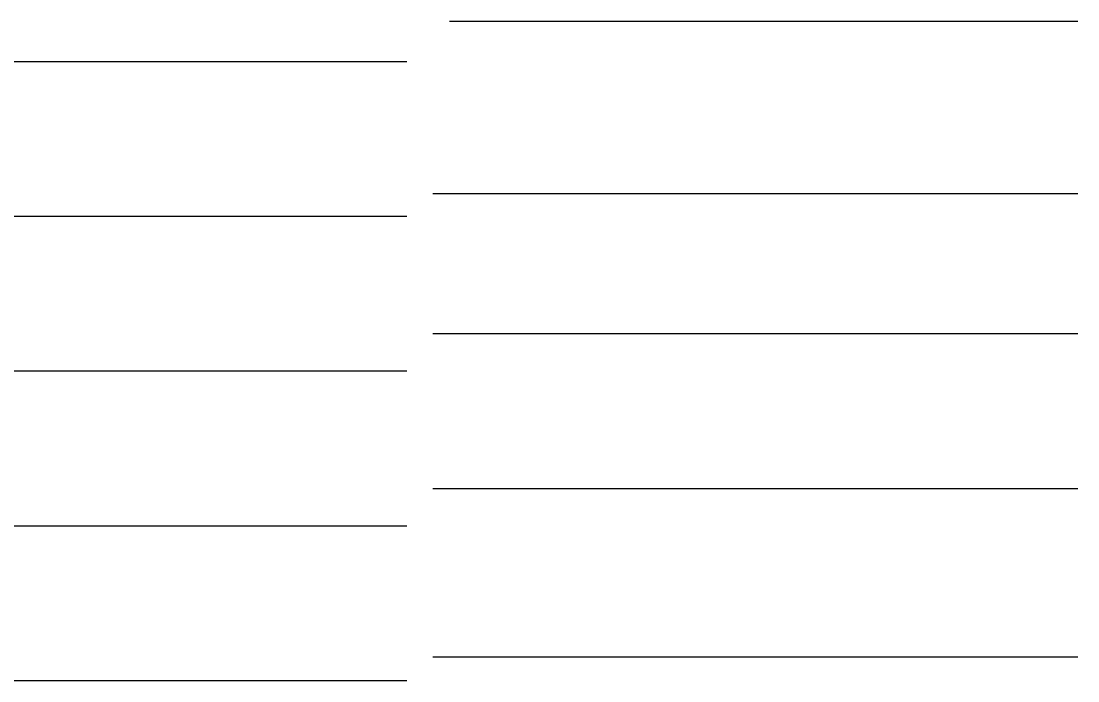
# Model space of a CAD drawing. Extents: x 2.1 to 73.9, y 4 to 26.
# Drawn here: x 46.811 to 48.859, y 15.182 to 16.46 of the extents above; entities that cross this region are included whole.
import ezdxf

# ---------------------------------------------------------------- set-up
doc = ezdxf.new("R2010")
doc.units = 0
doc.layers.add('SH_Data', color=7, linetype='Continuous')

msp = doc.modelspace()

# ---------------------------------------------------------------- linework, layer by layer
at = {"layer": 'SH_Data'}
for p, q in [((47.6412, 16.4604), (48.8585, 16.4604)), ((47.5585, 16.3818), (44.3522, 16.3818)), ((48.8585, 16.1259), (47.6085, 16.1259)), ((47.5585, 16.0818), (43.8481, 16.0818)), ((48.8585, 15.8542), (47.6085, 15.8542)), ((47.5585, 15.7818), (43.4778, 15.7818)), ((48.8585, 15.5542), (47.6085, 15.5542)), ((47.5585, 15.4818), (43.1873, 15.4818)), ((48.8585, 15.2274), (47.6085, 15.2274)), ((47.5585, 15.1818), (44.6038, 15.1818))]:
    msp.add_line(p, q, dxfattribs=at)

doc.saveas('drawing.dxf')
